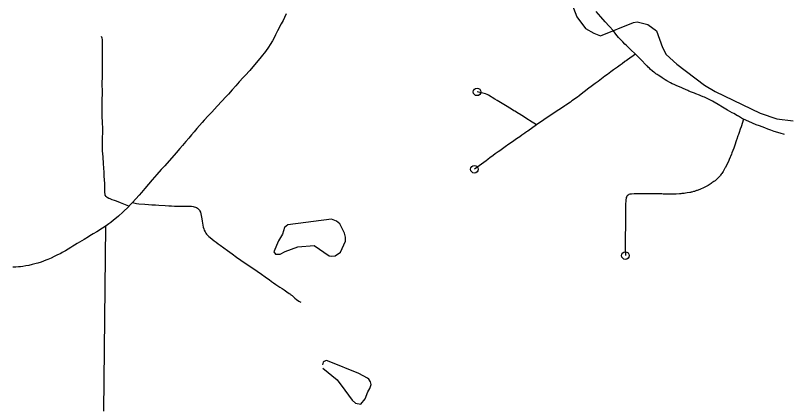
# Model space of a CAD drawing. Extents: x -19 to 366, y -4 to 359.
# Drawn here: x 143.314 to 144.282, y 190.492 to 190.978 of the extents above; entities that cross this region are included whole.
import ezdxf

# ---------------------------------------------------------------- set-up
doc = ezdxf.new("R2010")
doc.units = 0
for name, color, linetype in [('R_ROW', 7, 'Continuous'), ('R_ROW Annot', 7, 'Continuous'), ('R_Temp Easement', 7, 'Continuous'), ('Sheet Fence', 7, 'Continuous')]:
    doc.layers.add(name, color=color, linetype=linetype)

msp = doc.modelspace()

# ---------------------------------------------------------------- linework, layer by layer
at = {"layer": 'R_ROW'}
for points in [[(144.08731, 190.92974), (144.08138, 190.93563), (144.07965, 190.93727), (144.07792, 190.93882), (144.07568, 190.94084), (144.07415, 190.94229), (144.07158, 190.94493), (144.06642, 190.95037), (144.06288, 190.95483), (144.06016, 190.95871), (144.05474, 190.96484), (144.0497, 190.9702), (144.04441, 190.97612), (144.03821, 190.98304)], [(143.65145, 190.9799), (143.64943, 190.97568), (143.64753, 190.97172), (143.64525, 190.96736), (143.64067, 190.95874), (143.63807, 190.95375), (143.63622, 190.95003), (143.63424, 190.9464), (143.63154, 190.9419), (143.62916, 190.93834), (143.62552, 190.93311), (143.62021, 190.92615), (143.61658, 190.92182), (143.60958, 190.91362), (143.60587, 190.90939), (143.60013, 190.90311), (143.59784, 190.90064), (143.59287, 190.89509), (143.58845, 190.88999), (143.58405, 190.88505), (143.57928, 190.87983), (143.5765, 190.87682), (143.56522, 190.86464), (143.55845, 190.85711), (143.55397, 190.85261), (143.54907, 190.84697), (143.54655, 190.84422), (143.54334, 190.84052), (143.54003, 190.83657), (143.53644, 190.83237), (143.5332, 190.82877), (143.5297, 190.82474), (143.52611, 190.82052), (143.52181, 190.81542), (143.51872, 190.81167), (143.5141, 190.80627), (143.49971, 190.79021), (143.49547, 190.78544), (143.48981, 190.77907), (143.48402, 190.77236), (143.47503, 190.76186), (143.4707, 190.75673), (143.46782, 190.75334), (143.45964, 190.74438)], [(143.45512, 190.73945), (143.44464, 190.74376), (143.43977, 190.74574), (143.43702, 190.74678), (143.43424, 190.74772), (143.43177, 190.74862), (143.43007, 190.74933), (143.428, 190.75038), (143.42701, 190.75124), (143.42659, 190.75167), (143.42559, 190.75342), (143.42527, 190.75459), (143.42507, 190.75674), (143.42504, 190.75934), (143.42497, 190.76305), (143.42482, 190.76727), (143.42455, 190.77334), (143.42434, 190.77622), (143.42418, 190.77909), (143.42399, 190.78251), (143.42377, 190.78672), (143.42347, 190.79329), (143.42334, 190.79537), (143.42309, 190.79825), (143.42281, 190.8014), (143.42253, 190.8049), (143.42227, 190.80883), (143.42212, 190.81169), (143.42199, 190.81433), (143.42198, 190.8164), (143.4221, 190.82109), (143.42218, 190.82611), (143.42231, 190.83058), (143.42237, 190.8334), (143.42231, 190.83841), (143.42228, 190.84267), (143.42211, 190.84604), (143.42183, 190.85051), (143.42173, 190.85556), (143.42169, 190.85919), (143.42164, 190.86316), (143.42162, 190.86623), (143.42177, 190.87157), (143.42186, 190.87425), (143.42195, 190.87899), (143.42193, 190.88188), (143.42194, 190.88424), (143.42185, 190.89109), (143.42182, 190.89372), (143.42195, 190.90104), (143.42198, 190.90315), (143.42212, 190.91762), (143.42216, 190.92424), (143.42219, 190.92702), (143.42217, 190.93111), (143.42212, 190.93333), (143.42208, 190.93705), (143.42208, 190.93947), (143.42212, 190.94069), (143.42215, 190.94264), (143.42219, 190.94472), (143.4222, 190.94567), (143.42199, 190.94799), (143.42161, 190.94955), (143.42095, 190.9519)], [(144.08731, 190.92974), (144.07732, 190.92252), (144.07588, 190.9215), (144.07435, 190.92034), (144.07067, 190.91772), (144.06824, 190.9159), (144.06501, 190.91349), (144.06261, 190.91172), (144.06003, 190.90986), (144.05653, 190.90737), (144.05465, 190.90603), (144.0524, 190.90439), (144.04907, 190.90196), (144.04694, 190.90037), (144.043, 190.89733), (144.04082, 190.89566), (144.03726, 190.89303), (144.03213, 190.88924), (144.02938, 190.88714), (144.02762, 190.88577), (144.02496, 190.88372), (144.02174, 190.88125), (144.01704, 190.87762), (144.01489, 190.87598), (144.01287, 190.87447), (144.0112, 190.87325), (144.00821, 190.87112), (144.00624, 190.86975), (144.00065, 190.86593), (143.99907, 190.86488), (143.99384, 190.86148), (143.9918, 190.86011), (143.98838, 190.85783), (143.9856, 190.85601), (143.98095, 190.85293), (143.97296, 190.84766), (143.96378, 190.84116)], [(144.2224, 190.84852), (144.21982, 190.84981), (144.21741, 190.85134), (144.2162, 190.85203), (144.215, 190.85272), (144.21033, 190.85529), (144.20811, 190.85644), (144.20528, 190.85789), (144.20253, 190.85943), (144.19809, 190.8623), (144.19606, 190.86359), (144.19049, 190.86691), (144.18581, 190.86965), (144.18367, 190.87086), (144.18297, 190.87124), (144.18126, 190.87213), (144.17696, 190.87429), (144.17364, 190.8758), (144.17208, 190.87647), (144.16911, 190.87771), (144.16758, 190.87834), (144.16295, 190.88015), (144.16115, 190.88083), (144.15972, 190.88135), (144.15725, 190.88229), (144.15411, 190.88356), (144.15296, 190.88406), (144.14706, 190.88659), (144.14528, 190.88736), (144.13823, 190.89038), (144.13573, 190.89152), (144.13335, 190.89275), (144.13125, 190.89386), (144.12668, 190.89632), (144.12437, 190.89768), (144.1206, 190.90016), (144.11903, 190.9012), (144.11572, 190.90333), (144.11444, 190.90419), (144.11301, 190.90518), (144.11165, 190.90616), (144.11027, 190.90718), (144.10882, 190.90834), (144.10811, 190.90897), (144.10636, 190.91056), (144.10487, 190.91193), (144.1039, 190.91286), (144.10229, 190.91446), (144.10182, 190.91495), (144.10011, 190.9167), (144.09799, 190.91876), (144.09733, 190.91946), (144.09459, 190.92244), (144.09368, 190.92343), (144.08731, 190.92974)], [(143.96378, 190.84116), (143.95511, 190.84679), (143.95392, 190.8476), (143.9495, 190.85061), (143.94781, 190.85165), (143.94554, 190.85301), (143.94229, 190.85496), (143.94123, 190.8556), (143.93939, 190.85666), (143.93891, 190.85695), (143.93691, 190.85822), (143.9357, 190.859), (143.93288, 190.86075), (143.9308, 190.86202), (143.92721, 190.86419), (143.92332, 190.86654), (143.91486, 190.87173), (143.91182, 190.87359), (143.90405, 190.87829), (143.90217, 190.87921), (143.90014, 190.88008), (143.88969, 190.8825)], [(144.2224, 190.84852), (144.21932, 190.83885), (144.21821, 190.83568), (144.21681, 190.83161), (144.21597, 190.82911), (144.2154, 190.82743), (144.214, 190.82342), (144.21366, 190.82237), (144.21102, 190.81473), (144.21005, 190.81217), (144.20782, 190.80619), (144.2072, 190.80465), (144.20463, 190.79811), (144.20408, 190.7967), (144.20354, 190.79562), (144.20126, 190.79104), (144.20095, 190.79045), (144.19951, 190.78772), (144.19922, 190.78717), (144.19776, 190.78462), (144.19729, 190.78378), (144.19686, 190.78309), (144.19521, 190.7805), (144.19457, 190.77963), (144.19359, 190.77833), (144.19309, 190.77767), (144.19238, 190.7768), (144.19192, 190.77625), (144.19121, 190.77548), (144.19071, 190.77497), (144.18919, 190.77349), (144.18813, 190.77254), (144.18679, 190.77142), (144.18547, 190.77038), (144.18299, 190.76865), (144.18194, 190.76793), (144.17945, 190.76643), (144.17812, 190.76565), (144.17726, 190.76518), (144.17316, 190.763), (144.17246, 190.76265), (144.1687, 190.76094), (144.16783, 190.76057), (144.16453, 190.75927), (144.16385, 190.75903), (144.16111, 190.75815), (144.15998, 190.75781), (144.15796, 190.75729), (144.1569, 190.75702), (144.15596, 190.7568), (144.15519, 190.75664), (144.15203, 190.75609), (144.15007, 190.7558), (144.14818, 190.75558), (144.14554, 190.75529), (144.14408, 190.75513), (144.14235, 190.75501), (144.13831, 190.75476), (144.13613, 190.75469), (144.13244, 190.75463), (144.13069, 190.75464), (144.12521, 190.75474), (144.1222, 190.75481), (144.12026, 190.75486), (144.11637, 190.75496), (144.11369, 190.75502), (144.11123, 190.75503), (144.10685, 190.75501), (144.10408, 190.75503), (144.10284, 190.75506), (144.09936, 190.75509), (144.09706, 190.7551), (144.09335, 190.75509), (144.08828, 190.75494), (144.08582, 190.75486), (144.0826, 190.75475), (144.08138, 190.75467), (144.08036, 190.75447), (144.07928, 190.75412), (144.07831, 190.75355), (144.07727, 190.7526), (144.0767, 190.75188), (144.07603, 190.75063), (144.07579, 190.74993), (144.07534, 190.74732), (144.07527, 190.7451), (144.0752, 190.74322), (144.07504, 190.72832), (144.07497, 190.72429), (144.07492, 190.72113), (144.07489, 190.7181), (144.07492, 190.71539), (144.07488, 190.71138), (144.07481, 190.70962), (144.07473, 190.7068), (144.07462, 190.69958), (144.07458, 190.69694), (144.07458, 190.69359), (144.07471, 190.68761)], [(144.27352, 190.82909), (144.268, 190.8307), (144.2608, 190.83304), (144.25639, 190.83461), (144.25261, 190.83602), (144.24909, 190.83735), (144.24214, 190.83991), (144.23829, 190.84135), (144.23364, 190.8432), (144.22891, 190.84527), (144.2224, 190.84852)], [(143.96378, 190.84116), (143.95299, 190.83354), (143.95144, 190.83236), (143.94924, 190.83079), (143.94572, 190.82824), (143.94305, 190.82634), (143.93884, 190.82359), (143.9355, 190.82139), (143.9275, 190.81575), (143.92629, 190.81488), (143.91959, 190.81001), (143.91818, 190.80899), (143.91616, 190.80757), (143.91241, 190.80487), (143.90993, 190.80307), (143.9083, 190.8019), (143.90622, 190.80034), (143.9033, 190.79809), (143.90094, 190.79627), (143.88633, 190.78578)], [(143.45964, 190.74438), (143.45512, 190.73945)], [(143.45512, 190.73945), (143.45487, 190.73915), (143.44762, 190.73195), (143.44206, 190.72713), (143.43972, 190.72516), (143.43589, 190.72207), (143.4323, 190.71929), (143.4301, 190.71765), (143.42655, 190.71508), (143.42191, 190.71193), (143.41514, 190.70769), (143.41063, 190.70498), (143.40647, 190.70244)], [(143.40647, 190.70244), (143.40463, 190.70133), (143.39921, 190.69809), (143.39637, 190.69638), (143.39049, 190.69275), (143.38725, 190.6908), (143.38504, 190.68951), (143.38246, 190.68775), (143.37585, 190.6839), (143.37194, 190.68172), (143.36987, 190.68058), (143.36511, 190.67819), (143.36174, 190.67657), (143.35791, 190.67478), (143.35396, 190.673), (143.35153, 190.67197), (143.34533, 190.66968), (143.34143, 190.66843), (143.33913, 190.66776), (143.33441, 190.66654), (143.32996, 190.66554), (143.32638, 190.66489), (143.32277, 190.66432), (143.31966, 190.66391), (143.31709, 190.66364), (143.31397, 190.66338), (143.3103, 190.66318)], [(144.07471, 190.68761), (144.07474, 190.6852), (144.07482, 190.67778)]]:
    msp.add_lwpolyline(points, dxfattribs=at)
for centre in [(143.88969, 190.8825), (143.88633, 190.78578), (144.07482, 190.67778)]:
    msp.add_circle(centre, 0.00473, dxfattribs=at)
at = {"layer": 'R_ROW Annot'}
for points in [[(143.45964, 190.74438), (143.46437, 190.74291), (143.46748, 190.74257), (143.47498, 190.74196), (143.47963, 190.74167), (143.48383, 190.74141), (143.48813, 190.74111), (143.49259, 190.74083), (143.50051, 190.74039), (143.50495, 190.74013), (143.50837, 190.73994), (143.51209, 190.73977), (143.51626, 190.73964), (143.52103, 190.73954), (143.52569, 190.73943), (143.52934, 190.73943), (143.53306, 190.73946), (143.53541, 190.73922), (143.53658, 190.73894), (143.53818, 190.73837), (143.53943, 190.73778), (143.54054, 190.73707), (143.54151, 190.73633), (143.54232, 190.73557), (143.54345, 190.73408), (143.5438, 190.73344), (143.54434, 190.73226), (143.54487, 190.73016), (143.54592, 190.72378), (143.54641, 190.72086), (143.54683, 190.71852), (143.54734, 190.71586), (143.54791, 190.71345), (143.54854, 190.71137), (143.54919, 190.7095), (143.5502, 190.7074), (143.55107, 190.70602), (143.55203, 190.70478), (143.55337, 190.7034), (143.55496, 190.7018), (143.55637, 190.70044), (143.55902, 190.69823), (143.56161, 190.69619), (143.56394, 190.6945), (143.56646, 190.69271), (143.56895, 190.69094), (143.57362, 190.68754), (143.57801, 190.68425), (143.58394, 190.67987), (143.58953, 190.67584), (143.59478, 190.67229), (143.60262, 190.66675), (143.60849, 190.66276), (143.61506, 190.65841), (143.62079, 190.65446), (143.62522, 190.65135), (143.62808, 190.64927), (143.63002, 190.64776), (143.633, 190.64554), (143.63537, 190.64395), (143.63858, 190.64177), (143.64332, 190.63846), (143.64636, 190.63651), (143.64893, 190.63484), (143.65214, 190.6327), (143.65523, 190.63056), (143.65662, 190.62949), (143.65735, 190.6289), (143.65873, 190.62776), (143.66202, 190.62474), (143.66423, 190.62282), (143.66718, 190.62078), (143.66984, 190.61958)], [(143.42596, 190.71468), (143.42336, 190.48328)]]:
    msp.add_lwpolyline(points, dxfattribs=at)
at = {"layer": 'R_Temp Easement'}
for points in [[(144.00321, 191.00574), (144.01434, 190.97636), (144.02503, 190.9616), (144.0353, 190.95595), (144.04385, 190.95276), (144.08514, 190.96907), (144.08969, 190.96985), (144.1028, 190.96668), (144.11384, 190.95894), (144.12114, 190.9379), (144.12573, 190.92937), (144.13906, 190.91728), (144.17351, 190.89084), (144.18683, 190.88293), (144.24329, 190.85582), (144.26382, 190.8487), (144.28413, 190.84613)], [(143.65327, 190.71625), (143.6493, 190.71301), (143.64687, 190.70446), (143.64197, 190.69627), (143.63596, 190.68239), (143.63825, 190.67955), (143.64394, 190.67957), (143.65019, 190.68302), (143.66591, 190.68897), (143.6862, 190.69057), (143.70523, 190.67774), (143.7077, 190.67699), (143.71263, 190.67758), (143.71925, 190.68217), (143.72564, 190.69606), (143.72562, 190.7008), (143.72427, 190.70592), (143.71834, 190.71767), (143.71434, 190.72107), (143.70788, 190.72332)], [(143.70788, 190.72332), (143.65327, 190.71625)], [(143.69718, 190.53714), (143.71506, 190.52247), (143.72468, 190.50961), (143.73367, 190.49707), (143.73782, 190.49332), (143.7448, 190.49212), (143.75012, 190.4988), (143.7532, 190.50767), (143.75601, 190.51149), (143.75755, 190.51687), (143.75657, 190.52002), (143.75464, 190.52316), (143.75272, 190.52472), (143.74222, 190.53062), (143.70502, 190.54542), (143.70184, 190.54666), (143.70038, 190.54646), (143.69869, 190.54536), (143.69772, 190.54452), (143.69699, 190.54287), (143.69672, 190.54129)]]:
    msp.add_lwpolyline(points, dxfattribs=at)
at = {"layer": 'Sheet Fence'}
for points in [[(146.77834, 1.69699), (146.57878, 10.31313), (146.37852, 18.92942), (146.17757, 27.54584), (145.97591, 36.16241), (145.77356, 44.77911), (145.57052, 53.39596), (145.36679, 62.01295), (145.16236, 70.63008), (144.95724, 79.24735), (144.75142, 87.86477), (144.54492, 96.48232), (144.33773, 105.10002), (144.12986, 113.71787), (143.92129, 122.33585), (143.71204, 130.95398), (143.5021, 139.57225), (143.29148, 148.19067), (143.08018, 156.80923), (142.8682, 165.42794), (142.65553, 174.04679), (142.44218, 182.66579), (142.22816, 191.28493), (142.01345, 199.90421), (141.79807, 208.52365), (141.58202, 217.14322), (141.36528, 225.76295), (141.14788, 234.38282), (140.9298, 243.00284), (140.71105, 251.623), (140.49162, 260.24332), (140.27153, 268.86377), (140.05077, 277.48438), (139.82934, 286.10514), (139.60724, 294.72604), (139.38447, 303.34709), (139.16105, 311.96829), (138.93695, 320.58964), (138.7122, 329.21114), (138.48678, 337.83278), (138.2607, 346.45458)], [(0, 189.51617), (7.11214, 189.52059), (14.22427, 189.53386), (21.33637, 189.55597), (28.44845, 189.58693), (35.56048, 189.62672), (42.67245, 189.67537), (49.78436, 189.73285), (56.89619, 189.79918), (64.00793, 189.87436), (71.11958, 189.95838), (78.23111, 190.05124), (85.34253, 190.15294), (92.45381, 190.26349), (99.56495, 190.38288), (106.67593, 190.51112), (113.78675, 190.6482), (120.89739, 190.79412), (128.00785, 190.94888), (135.11811, 191.11248), (142.22816, 191.28493), (149.33799, 191.46621), (156.44759, 191.65634), (163.55694, 191.85531), (170.66605, 192.06312), (177.77489, 192.27977), (184.88345, 192.50526), (191.99173, 192.73959), (199.09971, 192.98276), (206.20739, 193.23477), (213.31474, 193.49561), (220.42177, 193.7653), (227.52845, 194.04382), (234.63479, 194.33118), (241.74076, 194.62738), (248.84635, 194.93241), (255.95157, 195.24628), (263.05638, 195.56898), (270.16079, 195.90052), (277.26478, 196.24089), (284.36834, 196.5901), (291.47147, 196.94814), (298.57414, 197.31501), (305.67635, 197.69072), (312.77809, 198.07525), (319.87934, 198.46862), (326.9801, 198.87082), (334.08035, 199.28185), (341.18009, 199.7017)], [(0, 180.89994), (7.12284, 180.90436), (14.24566, 180.9176), (21.36847, 180.93968), (28.49124, 180.97058), (35.61397, 181.01031), (42.73664, 181.05888), (49.85925, 181.11627), (56.98178, 181.18249), (64.10422, 181.25754), (71.22656, 181.34142), (78.3488, 181.43413), (85.47091, 181.53567), (92.5929, 181.64603), (99.71474, 181.76523), (106.83643, 181.89325), (113.95795, 182.0301), (121.0793, 182.17578), (128.20046, 182.33029), (135.32143, 182.49362), (142.44218, 182.66579), (149.56272, 182.84677), (156.68303, 183.03659), (163.8031, 183.23523), (170.92291, 183.4427), (178.04247, 183.65899), (185.16175, 183.88411), (192.28074, 184.11805), (199.39944, 184.36082), (206.51784, 184.61242), (213.63591, 184.87283), (220.75366, 185.14207), (227.87107, 185.42014), (234.98813, 185.70702), (242.10483, 186.00273), (249.22115, 186.30726), (256.33709, 186.62061), (263.45264, 186.94279), (270.56779, 187.27378), (277.68251, 187.61359), (284.79682, 187.96222), (291.91068, 188.31967), (299.02409, 188.68594), (306.13705, 189.06103), (313.24954, 189.44494), (320.36154, 189.83766), (327.47305, 190.23919), (334.58406, 190.64954), (341.69455, 191.06871)]]:
    msp.add_spline(points, degree=3, dxfattribs=at)

doc.saveas('drawing.dxf')
